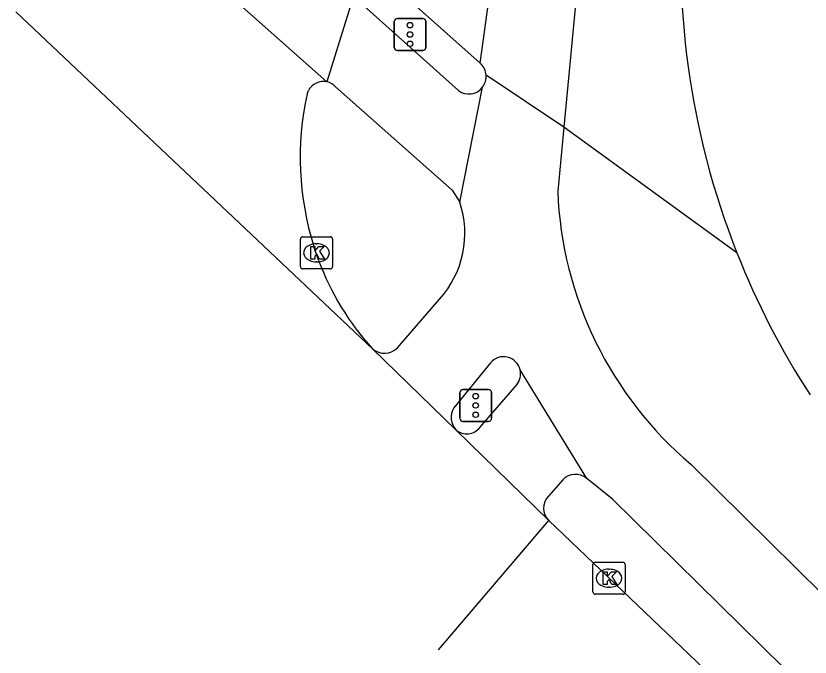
# Model space of a CAD drawing. Extents: x 160664 to 161506, y 382245 to 383288.
# Drawn here: x 160937.16 to 160961.89, y 382839.89 to 382859.86 of the extents above; entities that cross this region are included whole.
import ezdxf

# ---------------------------------------------------------------- set-up
doc = ezdxf.new("R2010")
doc.units = 0
for name, color, linetype in [('IMGEO_Fietspad_gesloten', 7, 'Continuous'), ('IMGEO_Kolk', 7, 'Continuous'), ('IMGEO_Pand', 7, 'Continuous'), ('IMGEO_Rijbaan_lokaal_gesloten', 7, 'Continuous'), ('IMGEO_Verkeersregelinstallatiepaal', 7, 'Continuous'), ('IMGEO_Voetpad_gesloten', 7, 'Continuous'), ('IMGEO_Voetpad_open', 7, 'Continuous')]:
    doc.layers.add(name, color=color, linetype=linetype)

msp = doc.modelspace()

# ---------------------------------------------------------------- linework, layer by layer
at = {"layer": 'IMGEO_Fietspad_gesloten'}
for points in [[(160955.072, 382865.351), (160954.219, 382856.397)], [(160951.612, 382858.381), (160952.234, 382862.897)], [(160950.938, 382857.532), (160947.695, 382860.453), (160947.672, 382860.479)], [(160951.629, 382858.366), (160951.612, 382858.381)], [(160954.219, 382856.397), (160951.802, 382858.013)], [(160947.116, 382857.645), (160950.741, 382854.432), (160950.979, 382854.061)], [(160950.979, 382854.061), (160951.691, 382857.636)], [(160954.219, 382856.397), (160954.029, 382854.399)], [(160949.037, 382849.52), (160950.35, 382851.039)], [(160951.937, 382849.059), (160950.799, 382847.655)], [(160954.932, 382845.453), (160952.86, 382848.836)], [(160958.18, 382845.894), (160985.945, 382818.488)], [(160987.005, 382813.909), (160986.355, 382814.666), (160955.739, 382844.813), (160954.932, 382845.453)]]:
    msp.add_lwpolyline(points, dxfattribs=at)
for centre, radius, start, end in [((160951.268, 382857.97), 0.536, 4.5944, 47.6231), ((160951.264, 382857.967), 0.54, 322.2554, 4.9327), ((160946.726, 382857.282), 0.533, 42.9677, 76.9955), ((160951.262, 382857.967), 0.542, 233.3633, 322.3639), ((160965.775, 382854.867), 11.756, 182.2794, 229.7514), ((160948.081, 382853.088), 3.057, 317.9183, 18.5663), ((160948.636, 382849.92), 0.567, 229.2467, 315.0614), ((160952.342, 382848.714), 0.532, 13.2923, 139.5426), ((160951.285, 382847.355), 0.571, 148.3453, 223.3709)]:
    msp.add_arc(centre, radius, start, end, dxfattribs=at)
at = {"layer": 'IMGEO_Kolk'}
for p, q in [((160946.02, 382852.053), (160946.02, 382852.905)), ((160946.095, 382852.979), (160946.947, 382852.979)), ((160947.021, 382852.905), (160947.021, 382852.053)), ((160946.508, 382852.759), (160946.533, 382852.759)), ((160946.531, 382852.199), (160946.506, 382852.199)), ((160946.947, 382851.979), (160946.095, 382851.979)), ((160955.126, 382841.924), (160955.126, 382842.776)), ((160955.201, 382842.85), (160956.053, 382842.85)), ((160956.127, 382842.776), (160956.127, 382841.924)), ((160955.614, 382842.63), (160955.639, 382842.63)), ((160955.637, 382842.07), (160955.612, 382842.07)), ((160956.053, 382841.85), (160955.201, 382841.85))]:
    msp.add_line(p, q, dxfattribs=at)
for points in [[(160946.02, 382852.053), (160946.02, 382852.905)], [(160946.095, 382852.979), (160946.947, 382852.979)], [(160947.021, 382852.905), (160947.021, 382852.053)], [(160946.341, 382852.679), (160946.464, 382852.679), (160946.464, 382852.528), (160946.594, 382852.679), (160946.758, 382852.679), (160946.612, 382852.528), (160946.765, 382852.279), (160946.613, 382852.279), (160946.528, 382852.443), (160946.464, 382852.376), (160946.464, 382852.279), (160946.341, 382852.279), (160946.341, 382852.679)], [(160946.947, 382851.979), (160946.095, 382851.979)], [(160955.126, 382841.924), (160955.126, 382842.776)], [(160955.201, 382842.85), (160956.053, 382842.85)], [(160956.127, 382842.776), (160956.127, 382841.924)], [(160955.447, 382842.55), (160955.57, 382842.55), (160955.57, 382842.399), (160955.7, 382842.55), (160955.864, 382842.55), (160955.718, 382842.399), (160955.871, 382842.15), (160955.719, 382842.15), (160955.634, 382842.314), (160955.57, 382842.247), (160955.57, 382842.15), (160955.447, 382842.15), (160955.447, 382842.55)], [(160956.053, 382841.85), (160955.201, 382841.85)]]:
    msp.add_lwpolyline(points, dxfattribs=at)
for centre, start, end in [((160946.097, 382852.903), 91.552, 178.448), ((160946.097, 382852.903), 91.552, 178.448), ((160946.945, 382852.903), 1.552, 88.448), ((160946.945, 382852.903), 1.552, 88.448), ((160946.097, 382852.055), 181.552, 268.448), ((160946.097, 382852.055), 181.552, 268.448), ((160946.945, 382852.055), 271.552, 358.448), ((160946.945, 382852.055), 271.552, 358.448), ((160955.203, 382842.774), 91.552, 178.448), ((160955.203, 382842.774), 91.552, 178.448), ((160956.051, 382842.774), 1.552, 88.448), ((160956.051, 382842.774), 1.552, 88.448), ((160955.203, 382841.926), 181.552, 268.448), ((160955.203, 382841.926), 181.552, 268.448), ((160956.051, 382841.926), 271.552, 358.448), ((160956.051, 382841.926), 271.552, 358.448)]:
    msp.add_arc(centre, 0.0765, start, end, dxfattribs=at)
for centre, major_axis, ratio, start_param, end_param in [((160946.507, 382852.479), (-0.387, 0.002), 0.722429, 4.712389, 7.853982), ((160946.532, 382852.479), (-0.39, 0.002), 0.717154, 1.570796, 4.712389), ((160955.613, 382842.35), (-0.387, 0.002), 0.722429, 4.712389, 7.853982), ((160955.638, 382842.35), (-0.39, 0.002), 0.717154, 1.570796, 4.712389)]:
    msp.add_ellipse(centre, major_axis=major_axis, ratio=ratio, start_param=start_param, end_param=end_param, dxfattribs=at)
at = {"layer": 'IMGEO_Pand'}
for centre, radius, start, end in [((160982.929, 382861.691), 25.073, 147.0295, 201.5582), ((160982.805, 382861.624), 24.933, 201.5207, 212.9694)]:
    msp.add_arc(centre, radius, start, end, dxfattribs=at)
at = {"layer": 'IMGEO_Rijbaan_lokaal_gesloten'}
for points in [[(160941.541, 382862.511), (160946.846, 382857.801)], [(160947.672, 382860.479), (160946.846, 382857.801)], [(160948.266, 382849.491), (160937.162, 382859.983)], [(160946.225, 382857.424), (160946.268, 382857.534)], [(160946.582, 382852.252), (160946.434, 382852.679)], [(160950.87, 382846.963), (160948.266, 382849.491)], [(160953.748, 382844.147), (160950.87, 382846.963)], [(160950.316, 382840.118), (160953.748, 382844.147)], [(160986.206, 382813.167), (160953.748, 382844.147)]]:
    msp.add_lwpolyline(points, dxfattribs=at)
for centre, radius, start, end in [((160946.732, 382857.289), 0.525, 77.4451, 152.1429), ((160955.359, 382855.449), 9.345, 167.7997, 197.2444), ((160954.513, 382855.195), 8.459, 200.3601, 222.3999)]:
    msp.add_arc(centre, radius, start, end, dxfattribs=at)
at = {"layer": 'IMGEO_Verkeersregelinstallatiepaal'}
for p, q in [((160949.038, 382859.777), (160949.828, 382859.777)), ((160949.828, 382859.777), (160949.038, 382859.777)), ((160948.938, 382858.877), (160948.938, 382859.677)), ((160948.938, 382859.677), (160948.938, 382858.877)), ((160949.928, 382859.677), (160949.928, 382858.877)), ((160949.928, 382858.877), (160949.928, 382859.677)), ((160949.828, 382858.777), (160949.038, 382858.777)), ((160949.038, 382858.777), (160949.828, 382858.777)), ((160950.981, 382847.328), (160950.981, 382848.128)), ((160950.981, 382848.128), (160950.981, 382847.328)), ((160951.081, 382848.228), (160951.871, 382848.228)), ((160951.871, 382848.228), (160951.081, 382848.228)), ((160951.971, 382848.128), (160951.971, 382847.328)), ((160951.971, 382847.328), (160951.971, 382848.128)), ((160951.871, 382847.228), (160951.081, 382847.228)), ((160951.081, 382847.228), (160951.871, 382847.228))]:
    msp.add_line(p, q, dxfattribs=at)
for centre in [(160949.433, 382859.567), (160949.433, 382859.277), (160949.433, 382858.987), (160951.476, 382848.018), (160951.476, 382847.728), (160951.476, 382847.438)]:
    msp.add_circle(centre, 0.085, dxfattribs=at)
for centre, start, end in [((160949.038, 382859.677), 90, 180), ((160949.038, 382859.677), 90, 180), ((160949.828, 382859.677), 0, 90), ((160949.828, 382859.677), 360, 90), ((160949.038, 382858.877), 180, 270), ((160949.038, 382858.877), 180, 270), ((160949.828, 382858.877), 270, 0), ((160949.828, 382858.877), 270, 0), ((160951.081, 382848.128), 90, 180), ((160951.081, 382848.128), 90, 180), ((160951.871, 382848.128), 0, 90), ((160951.871, 382848.128), 360, 90), ((160951.081, 382847.328), 180, 270), ((160951.081, 382847.328), 180, 270), ((160951.871, 382847.328), 270, 0), ((160951.871, 382847.328), 270, 0)]:
    msp.add_arc(centre, 0.1, start, end, dxfattribs=at)
at = {"layer": 'IMGEO_Voetpad_gesloten'}
for points in [[(160948.413, 382861.247), (160951.612, 382858.381)], [(160951.602, 382847.044), (160952.752, 382848.375)], [(160954.188, 382845.409), (160953.741, 382844.905)]]:
    msp.add_lwpolyline(points, dxfattribs=at)
for centre, radius, start, end in [((160952.341, 382848.715), 0.533, 320.4605, 13.1693), ((160951.198, 382847.347), 0.505, 229.4701, 323.1588), ((160954.582, 382845.055), 0.53, 48.6715, 138.0975), ((160954.136, 382844.53), 0.545, 136.4329, 224.6253)]:
    msp.add_arc(centre, radius, start, end, dxfattribs=at)
at = {"layer": 'IMGEO_Voetpad_open'}
msp.add_lwpolyline([(160959.61, 382852.478), (160954.219, 382856.397)], dxfattribs=at)

doc.saveas('drawing.dxf')
